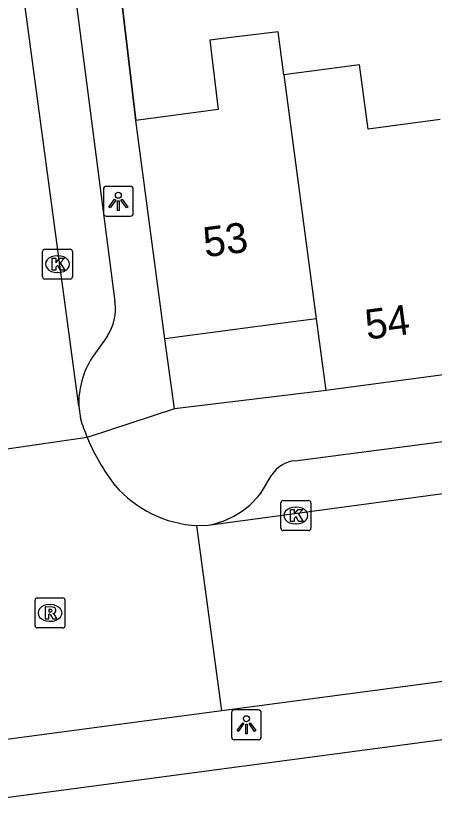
# Model space of a CAD drawing. Extents: x 163150 to 163546, y 380933 to 381635.
# Drawn here: x 163345.7 to 163359.68, y 381293.61 to 381319.76 of the extents above; entities that cross this region are included whole.
import ezdxf

# ---------------------------------------------------------------- set-up
doc = ezdxf.new("R2010")
doc.units = 0
for name, color, linetype in [('IMGEO_Kolk', 7, 'Continuous'), ('IMGEO_Lichtpunt', 7, 'Continuous'), ('IMGEO_Muur', 7, 'Continuous'), ('IMGEO_Pand', 7, 'Continuous'), ('IMGEO_Pand_nummerreeks', 7, 'Continuous'), ('IMGEO_Rijbaan_lokaal_open', 7, 'Continuous'), ('IMGEO_Rioolput', 7, 'Continuous'), ('IMGEO_Voetpad_open', 7, 'Continuous')]:
    doc.layers.add(name, color=color, linetype=linetype)

msp = doc.modelspace()

# ---------------------------------------------------------------- linework, layer by layer
at = {"layer": 'IMGEO_Kolk'}
for p, q in [((163346.596, 381311.03), (163346.596, 381311.882)), ((163346.671, 381311.956), (163347.523, 381311.956)), ((163347.597, 381311.882), (163347.597, 381311.03)), ((163347.084, 381311.736), (163347.109, 381311.736)), ((163347.107, 381311.176), (163347.082, 381311.176)), ((163347.523, 381310.956), (163346.671, 381310.956)), ((163354.556, 381302.631), (163354.556, 381303.483)), ((163354.631, 381303.557), (163355.483, 381303.557)), ((163355.557, 381303.483), (163355.557, 381302.631)), ((163355.044, 381303.337), (163355.069, 381303.337)), ((163355.067, 381302.777), (163355.042, 381302.777)), ((163355.483, 381302.557), (163354.631, 381302.557))]:
    msp.add_line(p, q, dxfattribs=at)
for points in [[(163346.596, 381311.03), (163346.596, 381311.882)], [(163346.671, 381311.956), (163347.523, 381311.956)], [(163347.597, 381311.882), (163347.597, 381311.03)], [(163346.917, 381311.656), (163347.04, 381311.656), (163347.04, 381311.505), (163347.17, 381311.656), (163347.334, 381311.656), (163347.188, 381311.505), (163347.341, 381311.256), (163347.189, 381311.256), (163347.104, 381311.42), (163347.04, 381311.353), (163347.04, 381311.256), (163346.917, 381311.256), (163346.917, 381311.656)], [(163347.523, 381310.956), (163346.671, 381310.956)], [(163354.556, 381302.631), (163354.556, 381303.483)], [(163354.631, 381303.557), (163355.483, 381303.557)], [(163355.557, 381303.483), (163355.557, 381302.631)], [(163354.877, 381303.257), (163355, 381303.257), (163355, 381303.106), (163355.13, 381303.257), (163355.294, 381303.257), (163355.148, 381303.106), (163355.301, 381302.857), (163355.149, 381302.857), (163355.064, 381303.021), (163355, 381302.954), (163355, 381302.857), (163354.877, 381302.857), (163354.877, 381303.257)], [(163355.483, 381302.557), (163354.631, 381302.557)]]:
    msp.add_lwpolyline(points, dxfattribs=at)
for centre, start, end in [((163346.673, 381311.88), 91.552, 178.448), ((163346.673, 381311.88), 91.552, 178.448), ((163347.521, 381311.88), 1.552, 88.448), ((163347.521, 381311.88), 1.552, 88.448), ((163346.673, 381311.032), 181.552, 268.448), ((163346.673, 381311.032), 181.552, 268.448), ((163347.521, 381311.032), 271.552, 358.448), ((163347.521, 381311.032), 271.552, 358.448), ((163354.633, 381303.481), 91.552, 178.448), ((163354.633, 381303.481), 91.552, 178.448), ((163355.481, 381303.481), 1.552, 88.448), ((163355.481, 381303.481), 1.552, 88.448), ((163354.633, 381302.633), 181.552, 268.448), ((163354.633, 381302.633), 181.552, 268.448), ((163355.481, 381302.633), 271.552, 358.448), ((163355.481, 381302.633), 271.552, 358.448)]:
    msp.add_arc(centre, 0.0765, start, end, dxfattribs=at)
for centre, major_axis, ratio, start_param, end_param in [((163347.083, 381311.456), (-0.387, 0.002), 0.722429, 4.712389, 7.853982), ((163347.108, 381311.456), (-0.39, 0.002), 0.717154, 1.570796, 4.712389), ((163355.043, 381303.057), (-0.387, 0.002), 0.722429, 4.712389, 7.853982), ((163355.068, 381303.057), (-0.39, 0.002), 0.717154, 1.570796, 4.712389)]:
    msp.add_ellipse(centre, major_axis=major_axis, ratio=ratio, start_param=start_param, end_param=end_param, dxfattribs=at)
at = {"layer": 'IMGEO_Lichtpunt'}
for p, q in [((163348.628, 381313.96), (163348.628, 381313.153)), ((163348.628, 381313.96), (163348.628, 381313.153)), ((163349.53, 381314.055), (163348.722, 381314.055)), ((163349.53, 381314.055), (163348.722, 381314.055)), ((163349.624, 381313.153), (163349.624, 381313.96)), ((163349.624, 381313.153), (163349.624, 381313.96)), ((163348.722, 381313.059), (163349.53, 381313.059)), ((163348.722, 381313.059), (163349.53, 381313.059)), ((163352.906, 381296.47), (163352.906, 381295.663)), ((163352.906, 381296.47), (163352.906, 381295.663)), ((163353.808, 381296.565), (163353, 381296.565)), ((163353.808, 381296.565), (163353, 381296.565)), ((163353.902, 381295.663), (163353.902, 381296.47)), ((163353.902, 381295.663), (163353.902, 381296.47)), ((163353, 381295.569), (163353.808, 381295.569)), ((163353, 381295.569), (163353.808, 381295.569))]:
    msp.add_line(p, q, dxfattribs=at)
for points in [[(163349.002, 381313.624), (163349.041, 381313.596), (163348.853, 381313.334), (163348.815, 381313.361), (163349.002, 381313.624)], [(163349.214, 381313.596), (163349.252, 381313.623), (163349.439, 381313.361), (163349.4, 381313.333), (163349.214, 381313.596)], [(163349.104, 381313.576), (163349.151, 381313.576), (163349.151, 381313.254), (163349.104, 381313.254), (163349.104, 381313.576)], [(163353.28, 381296.134), (163353.319, 381296.106), (163353.131, 381295.844), (163353.093, 381295.871), (163353.28, 381296.134)], [(163353.382, 381296.086), (163353.429, 381296.086), (163353.429, 381295.764), (163353.382, 381295.764), (163353.382, 381296.086)], [(163353.492, 381296.106), (163353.53, 381296.133), (163353.717, 381295.871), (163353.678, 381295.843), (163353.492, 381296.106)]]:
    msp.add_lwpolyline(points, dxfattribs=at)
for centre in [(163349.127, 381313.758), (163353.405, 381296.268)]:
    msp.add_circle(centre, 0.0994, dxfattribs=at)
for centre, start, end in [((163348.722, 381313.96), 90, 180), ((163348.722, 381313.96), 90, 180), ((163349.53, 381313.96), 0, 90), ((163349.53, 381313.96), 0, 90), ((163348.722, 381313.153), 180, 270), ((163348.722, 381313.153), 180, 270), ((163349.53, 381313.153), 270, 0), ((163349.53, 381313.153), 270, 360), ((163353, 381296.47), 90, 180), ((163353, 381296.47), 90, 180), ((163353.808, 381296.47), 0, 90), ((163353.808, 381296.47), 0, 90), ((163353, 381295.663), 180, 270), ((163353, 381295.663), 180, 270), ((163353.808, 381295.663), 270, 0), ((163353.808, 381295.663), 270, 360)]:
    msp.add_arc(centre, 0.0946, start, end, dxfattribs=at)
at = {"layer": 'IMGEO_Muur'}
msp.add_lwpolyline([(163348.862, 381323.432), (163349.715, 381316.26)], dxfattribs=at)
at = {"layer": 'IMGEO_Pand'}
for points in [[(163354.656, 381317.778), (163354.465, 381319.22), (163353.078, 381319.051), (163352.182, 381318.942), (163352.465, 381316.626), (163349.715, 381316.26)], [(163359.875, 381316.29), (163357.471, 381315.97), (163357.185, 381318.115), (163356.001, 381317.957), (163354.656, 381317.778)], [(163354.656, 381317.778), (163355.738, 381309.633)], [(163350.684, 381308.961), (163349.715, 381316.26)], [(163355.738, 381309.633), (163355.567, 381309.61), (163354.71, 381309.496), (163350.684, 381308.961)], [(163355.738, 381309.633), (163356.057, 381307.235)], [(163360.991, 381307.89), (163356.057, 381307.235)]]:
    msp.add_lwpolyline(points, dxfattribs=at)
at = {"layer": 'IMGEO_Rijbaan_lokaal_open'}
for points in [[(163347.804, 381306.716), (163340.778, 381359.002)], [(163352.127, 381302.737), (163409.503, 381310.471)], [(163347.804, 381306.716), (163347.862, 381306.29)], [(163348.087, 381305.667), (163344.476, 381305.139)], [(163411.389, 381304.09), (163410.339, 381304.199), (163352.579, 381296.532)], [(163351.752, 381302.72), (163352.127, 381302.737)], [(163352.579, 381296.532), (163351.752, 381302.72)], [(163352.579, 381296.532), (163343.63, 381295.344)]]:
    msp.add_lwpolyline(points, dxfattribs=at)
for centre, radius, start, end in [((163354.498, 381308.334), 6.943, 197.1235, 202.5915), ((163354.623, 381308.387), 7.08, 202.5943, 217.6246), ((163351.962, 381306.603), 3.888, 220.7396, 266.9035)]:
    msp.add_arc(centre, radius, start, end, dxfattribs=at)
at = {"layer": 'IMGEO_Rioolput'}
for p, q in [((163346.42, 381300.303), (163347.272, 381300.303)), ((163346.345, 381299.377), (163346.345, 381300.229)), ((163346.833, 381300.083), (163346.858, 381300.083)), ((163347.346, 381300.229), (163347.346, 381299.377)), ((163346.856, 381299.523), (163346.831, 381299.523)), ((163347.272, 381299.303), (163346.42, 381299.303))]:
    msp.add_line(p, q, dxfattribs=at)
for points in [[(163346.42, 381300.303), (163347.272, 381300.303)], [(163346.345, 381299.377), (163346.345, 381300.229)], [(163346.934, 381300.001), (163346.682, 381300.003), (163346.682, 381299.603)], [(163347.346, 381300.229), (163347.346, 381299.377)], [(163346.682, 381299.603), (163346.806, 381299.603), (163346.806, 381299.765), (163346.817, 381299.765)], [(163346.86, 381299.922), (163346.806, 381299.922), (163346.806, 381299.841)], [(163346.806, 381299.841), (163346.858, 381299.841)], [(163346.864, 381299.736), (163346.935, 381299.603), (163347.075, 381299.603), (163347.01, 381299.729)], [(163347.272, 381299.303), (163346.42, 381299.303)]]:
    msp.add_lwpolyline(points, dxfattribs=at)
for centre, radius, start, end in [((163346.422, 381300.227), 0.0765, 91.552, 178.448), ((163346.422, 381300.227), 0.0765, 91.552, 178.448), ((163347.27, 381300.227), 0.0765, 1.552, 88.448), ((163347.27, 381300.227), 0.0765, 1.552, 88.448), ((163346.933, 381299.891), 0.109, 350.3612, 89.416), ((163346.816, 381299.712), 0.0533, 26.0293, 88.6989), ((163346.842, 381300.03), 0.19, 274.7715, 282.9687), ((163346.866, 381299.826), 0.0964, 77.0061, 93.1865), ((163346.88, 381299.883), 0.0378, 276.6634, 79.6772), ((163346.931, 381299.891), 0.112, 277.5842, 350.9817), ((163346.915, 381299.676), 0.108, 29.5134, 73.7905), ((163346.422, 381299.379), 0.0765, 181.552, 268.448), ((163346.422, 381299.379), 0.0765, 181.552, 268.448), ((163347.27, 381299.379), 0.0765, 271.552, 358.448), ((163347.27, 381299.379), 0.0765, 271.552, 358.448)]:
    msp.add_arc(centre, radius, start, end, dxfattribs=at)
for centre, major_axis, ratio, start_param, end_param in [((163346.832, 381299.803), (-0.387, 0.002), 0.722429, 4.712389, 7.853982), ((163346.857, 381299.803), (-0.39, 0.002), 0.717154, 1.570796, 4.712389)]:
    msp.add_ellipse(centre, major_axis=major_axis, ratio=ratio, start_param=start_param, end_param=end_param, dxfattribs=at)
at = {"layer": 'IMGEO_Voetpad_open'}
for points in [[(163349.715, 381316.26), (163348.862, 381323.432), (163348.535, 381326.183), (163348.852, 381326.225)], [(163347.318, 381323.304), (163349.013, 381310.205)], [(163355.025, 381304.889), (163405.823, 381311.522)], [(163348.755, 381309.044), (163348.257, 381308.343)], [(163350.999, 381306.622), (163350.684, 381308.961)], [(163356.057, 381307.235), (163355.886, 381307.212), (163350.999, 381306.622)], [(163350.999, 381306.622), (163348.087, 381305.667)], [(163353.872, 381303.788), (163354.255, 381304.416)], [(163345.112, 381293.608), (163409.632, 381302.184)]]:
    msp.add_lwpolyline(points, dxfattribs=at)
for centre, radius, start, end in [((163347.397, 381309.955), 1.635, 326.1469, 8.7955), ((163350.69, 381306.789), 2.887, 147.4342, 181.4485), ((163355.131, 381303.853), 1.042, 95.8522, 147.2714), ((163351.653, 381305.498), 2.801, 279.7362, 322.3843)]:
    msp.add_arc(centre, radius, start, end, dxfattribs=at)

# ---------------------------------------------------------------- texts
at = {"layer": 'IMGEO_Pand_nummerreeks'}
for s, rotation, p in [('53', 7.5688, (163352.03, 381311.683)), ('54', 7.563, (163357.435, 381308.931))]:
    msp.add_text(s, height=1, rotation=rotation, dxfattribs=at).set_placement(p)

doc.saveas('drawing.dxf')
